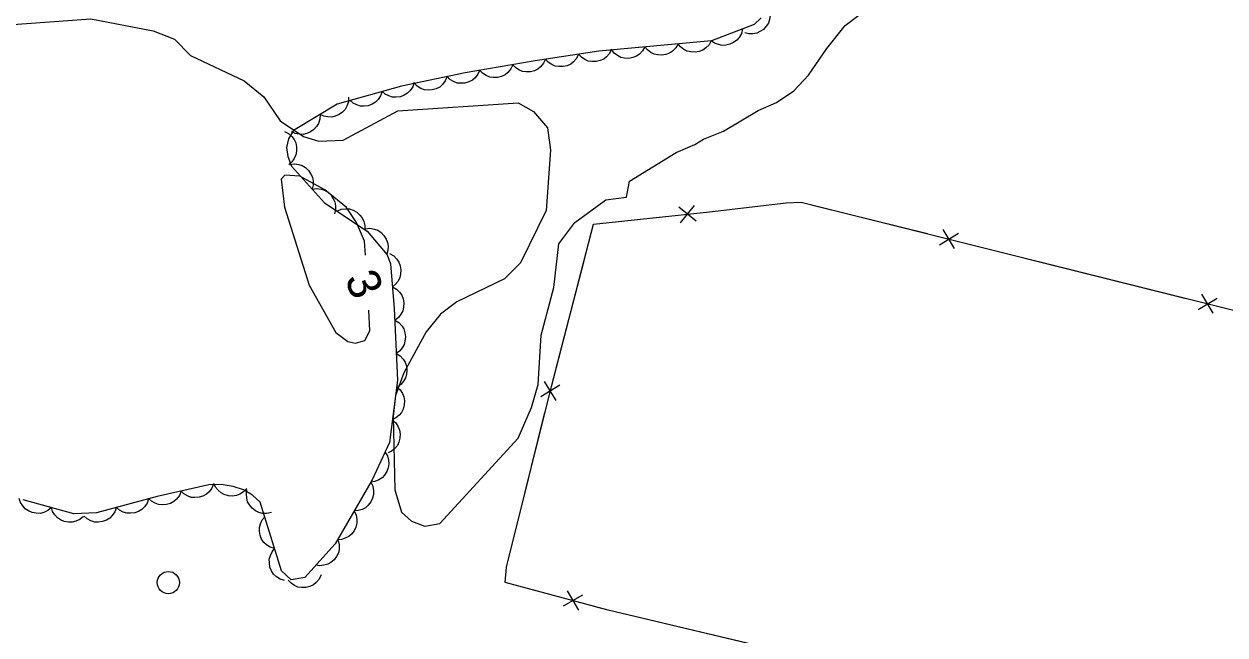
# Model space of a CAD drawing. Extents: x 336540 to 340074, y 5572036 to 5573747.
# Drawn here: x 338036.8 to 338144.9, y 5572555.8 to 5572610.7 of the extents above; entities that cross this region are included whole.
import ezdxf

# ---------------------------------------------------------------- set-up
doc = ezdxf.new("R2010")
doc.units = 0
for name, color, linetype in [('Niveau 2', 7, 'Continuous'), ('Niveau 36', 7, 'Continuous'), ('Niveau 37', 7, 'Continuous'), ('Niveau 44', 7, 'Continuous')]:
    doc.layers.add(name, color=color, linetype=linetype)

msp = doc.modelspace()

# ---------------------------------------------------------------- linework, layer by layer
at = {"layer": 'Niveau 2'}
for points in [[(338051.82, 5572607.91), (338056.67, 5572605.61), (338058.42, 5572604.18), (338059.9, 5572602.04), (338062.01, 5572600.62), (338063.38, 5572600.19), (338065.57, 5572600.29), (338070.5, 5572602.93), (338081.31, 5572603.66), (338082.7, 5572602.88), (338083.95, 5572601.41), (338084.24, 5572599.4), (338083.83, 5572593.96), (338081.53, 5572589.25), (338080.08, 5572587.81), (338075.79, 5572585.74), (338074.32, 5572584.63), (338073.04, 5572583.04), (338071.04, 5572579.37), (338070.29, 5572577.31), (338070.06, 5572575.43), (338070.22, 5572568.83), (338070.82, 5572566.81), (338071.73, 5572566.01), (338072.92, 5572565.57), (338074.26, 5572565.79), (338081.33, 5572573.47), (338082.53, 5572576.24), (338083.11, 5572578.3), (338083.39, 5572582.74), (338084.53, 5572587.04), (338084.99, 5572590.95), (338086.41, 5572592.89), (338089.2, 5572594.91), (338091.05, 5572595.16), (338091.32, 5572596.6), (338095.54, 5572599.19), (338097.22, 5572599.9), (338098, 5572600.37), (338099.78, 5572601.09), (338102.9, 5572602.97), (338104.57, 5572603.69), (338106.13, 5572604.74), (338107.45, 5572606.13), (338109.09, 5572608.54), (338110.73, 5572610.61), (338114.18, 5572613.24)], [(338025.92, 5572611.16), (338033.73, 5572610.54), (338042.85, 5572611.19), (338048.48, 5572610.11), (338050.38, 5572609.36), (338051.82, 5572607.91)], [(338067.58, 5572589.94), (338067.5, 5572591.2), (338066.78, 5572592.89), (338065.87, 5572594.22), (338063.93, 5572595.81), (338061.68, 5572597.06), (338060.31, 5572597.15), (338059.99, 5572596.79), (338060.3, 5572594.27), (338062.52, 5572587.25), (338064.92, 5572582.98), (338065.99, 5572582.18), (338066.68, 5572582.04), (338067.51, 5572582.26), (338067.96, 5572583.13), (338067.87, 5572584.98)]]:
    msp.add_lwpolyline(points, dxfattribs=at)
at = {"layer": 'Niveau 36'}
msp.add_circle((338049.84, 5572560.49), 1, dxfattribs=at)
at = {"layer": 'Niveau 37'}
for p, q in [((338097.33, 5572592.99), (338095.77, 5572594.25)), ((338095.92, 5572592.84), (338097.18, 5572594.4)), ((338119.22, 5572590.88), (338120.93, 5572591.91)), ((338120.59, 5572590.53), (338119.56, 5572592.25)), ((338142.5, 5572585.05), (338144.22, 5572586.08)), ((338143.87, 5572584.71), (338142.84, 5572586.43)), ((338084.73, 5572576.86), (338083.69, 5572578.58)), ((338085.07, 5572578.24), (338083.35, 5572577.2)), ((338087.1, 5572559.37), (338085.37, 5572558.37)), ((338085.73, 5572559.74), (338086.73, 5572558))]:
    msp.add_line(p, q, dxfattribs=at)
for points in [[(338178.61, 5572553.75), (338175.06, 5572537.83), (338174.57, 5572537.29), (338174.07, 5572537.26), (338116.08, 5572551.54), (338112.83, 5572552.43), (338089.41, 5572558.02), (338080.16, 5572560.49), (338080.28, 5572561.86), (338084.31, 5572578.13), (338088.09, 5572592.72), (338098.53, 5572593.83), (338105.43, 5572594.66), (338106.77, 5572594.72), (338149.54, 5572584.02), (338152.79, 5572583.15), (338166.12, 5572579.99), (338167.5, 5572579.55), (338173.45, 5572575.05), (338176.24, 5572573.14), (338182, 5572568.99), (338182.21, 5572568.32), (338178.61, 5572553.75)], [(338098.54, 5572593.83), (338105.43, 5572594.66), (338106.77, 5572594.72), (338108.44, 5572594.3)], [(338108.44, 5572594.3), (338118.14, 5572591.88)], [(338087.21, 5572589.34), (338088.09, 5572592.72), (338094.56, 5572593.41)], [(338122.02, 5572590.91), (338131.72, 5572588.48)], [(338084.71, 5572579.66), (338087.21, 5572589.34)], [(338131.72, 5572588.48), (338141.42, 5572586.05)], [(338081.32, 5572566.07), (338083.73, 5572575.78)], [(338084.3, 5572559.38), (338080.16, 5572560.49), (338080.28, 5572561.86), (338081.32, 5572566.07)], [(338097.88, 5572556), (338089.41, 5572558.02), (338088.16, 5572558.35)], [(338107.61, 5572553.68), (338097.88, 5572556)]]:
    msp.add_lwpolyline(points, dxfattribs=at)
at = {"layer": 'Niveau 44'}
for points in [[(338103.19, 5572611.28), (338102.54, 5572610.69), (338098.7, 5572609.23), (338088.56, 5572608.29), (338082.85, 5572607.42), (338076.56, 5572606.33), (338070.83, 5572605.16), (338065.04, 5572603.54), (338061.1, 5572601.15), (338060.64, 5572600.41), (338060.48, 5572599.64), (338060.59, 5572598.82), (338060.91, 5572597.94), (338063.89, 5572594.66), (338067.73, 5572592.11), (338069.54, 5572589.98), (338069.83, 5572589.15), (338070.17, 5572585.15), (338070.45, 5572578.69), (338069.73, 5572573.1), (338068.18, 5572569.74), (338064.84, 5572563.97), (338062.12, 5572560.94), (338060.89, 5572560.75), (338060.03, 5572561.53), (338058.09, 5572567.73), (338057.42, 5572568.35), (338056.61, 5572568.82), (338055.66, 5572569.14), (338054.59, 5572569.3), (338053.48, 5572569.27), (338048.83, 5572568.23), (338043.38, 5572566.75), (338041.33, 5572566.67), (338036.78, 5572567.94)], [(338103.93, 5572611.95), (338103.99, 5572611.54), (338103.93, 5572611.14), (338103.84, 5572610.82), (338103.64, 5572610.53), (338103.39, 5572610.25), (338103.07, 5572610.05), (338102.78, 5572609.9), (338102.43, 5572609.85), (338102.06, 5572609.85), (338101.71, 5572609.94)], [(338101.49, 5572610.29), (338101.4, 5572609.89), (338101.19, 5572609.53), (338100.99, 5572609.27), (338100.7, 5572609.07), (338100.37, 5572608.91), (338100, 5572608.83), (338099.67, 5572608.8), (338099.33, 5572608.88), (338098.98, 5572609.02), (338098.69, 5572609.23)], [(338095.7, 5572608.95), (338095.5, 5572608.59), (338095.21, 5572608.3), (338094.94, 5572608.1), (338094.61, 5572607.98), (338094.25, 5572607.92), (338093.87, 5572607.95), (338093.55, 5572608.01), (338093.24, 5572608.17), (338092.94, 5572608.4), (338092.71, 5572608.68)], [(338098.69, 5572609.23), (338098.49, 5572608.86), (338098.2, 5572608.58), (338097.93, 5572608.38), (338097.6, 5572608.26), (338097.24, 5572608.19), (338096.85, 5572608.22), (338096.53, 5572608.28), (338096.22, 5572608.45), (338095.93, 5572608.67), (338095.7, 5572608.95)], [(338086.75, 5572608.01), (338086.57, 5572607.64), (338086.3, 5572607.34), (338086.05, 5572607.12), (338085.72, 5572606.98), (338085.36, 5572606.9), (338084.98, 5572606.9), (338084.66, 5572606.94), (338084.34, 5572607.09), (338084.03, 5572607.3), (338083.79, 5572607.56)], [(338089.72, 5572608.47), (338089.54, 5572608.09), (338089.26, 5572607.79), (338089.01, 5572607.58), (338088.69, 5572607.44), (338088.33, 5572607.35), (338087.95, 5572607.36), (338087.62, 5572607.39), (338087.3, 5572607.54), (338087, 5572607.75), (338086.75, 5572608.01)], [(338092.71, 5572608.68), (338092.51, 5572608.31), (338092.22, 5572608.02), (338091.96, 5572607.83), (338091.63, 5572607.71), (338091.26, 5572607.64), (338090.88, 5572607.67), (338090.56, 5572607.73), (338090.25, 5572607.89), (338089.95, 5572608.12), (338089.73, 5572608.4)], [(338077.86, 5572606.6), (338077.7, 5572606.21), (338077.45, 5572605.9), (338077.2, 5572605.67), (338076.89, 5572605.52), (338076.53, 5572605.41), (338076.15, 5572605.4), (338075.83, 5572605.42), (338075.5, 5572605.55), (338075.18, 5572605.74), (338074.92, 5572606)], [(338080.83, 5572607.07), (338080.66, 5572606.69), (338080.39, 5572606.38), (338080.14, 5572606.16), (338079.82, 5572606.02), (338079.46, 5572605.92), (338079.08, 5572605.92), (338078.76, 5572605.96), (338078.43, 5572606.1), (338078.12, 5572606.3), (338077.87, 5572606.56)], [(338083.78, 5572607.58), (338083.61, 5572607.2), (338083.34, 5572606.89), (338083.1, 5572606.68), (338082.78, 5572606.53), (338082.42, 5572606.44), (338082.04, 5572606.43), (338081.71, 5572606.47), (338081.39, 5572606.61), (338081.08, 5572606.81), (338080.83, 5572607.07)], [(338071.97, 5572605.48), (338071.83, 5572605.08), (338071.6, 5572604.75), (338071.37, 5572604.51), (338071.07, 5572604.33), (338070.72, 5572604.2), (338070.34, 5572604.16), (338070.02, 5572604.16), (338069.68, 5572604.27), (338069.35, 5572604.44), (338069.08, 5572604.67)], [(338074.92, 5572606), (338074.76, 5572605.61), (338074.51, 5572605.3), (338074.26, 5572605.07), (338073.95, 5572604.92), (338073.59, 5572604.81), (338073.21, 5572604.8), (338072.89, 5572604.82), (338072.56, 5572604.95), (338072.24, 5572605.14), (338071.99, 5572605.4)], [(338069.08, 5572604.67), (338068.94, 5572604.27), (338068.71, 5572603.94), (338068.48, 5572603.7), (338068.18, 5572603.52), (338067.83, 5572603.39), (338067.45, 5572603.35), (338067.13, 5572603.35), (338066.79, 5572603.46), (338066.46, 5572603.63), (338066.19, 5572603.86)], [(338066.06, 5572604.16), (338066.04, 5572603.74), (338065.9, 5572603.36), (338065.75, 5572603.06), (338065.5, 5572602.81), (338065.21, 5572602.59), (338064.85, 5572602.45), (338064.54, 5572602.36), (338064.18, 5572602.38), (338063.82, 5572602.45), (338063.49, 5572602.6)], [(338063.49, 5572602.6), (338063.47, 5572602.18), (338063.34, 5572601.8), (338063.18, 5572601.51), (338062.94, 5572601.26), (338062.64, 5572601.04), (338062.29, 5572600.9), (338061.97, 5572600.81), (338061.62, 5572600.82), (338061.26, 5572600.9), (338060.93, 5572601.05)], [(338060.29, 5572601.08), (338060.66, 5572600.9), (338060.96, 5572600.62), (338061.16, 5572600.36), (338061.3, 5572600.04), (338061.38, 5572599.68), (338061.37, 5572599.29), (338061.32, 5572598.97), (338061.17, 5572598.65), (338060.95, 5572598.35), (338060.69, 5572598.11)], [(338060.76, 5572598.1), (338061.17, 5572598.16), (338061.58, 5572598.1), (338061.89, 5572598.01), (338062.19, 5572597.82), (338062.46, 5572597.57), (338062.67, 5572597.24), (338062.81, 5572596.95), (338062.87, 5572596.6), (338062.86, 5572596.23), (338062.78, 5572595.88)], [(338062.78, 5572595.88), (338063.19, 5572595.94), (338063.59, 5572595.88), (338063.91, 5572595.79), (338064.21, 5572595.6), (338064.48, 5572595.35), (338064.68, 5572595.02), (338064.83, 5572594.73), (338064.88, 5572594.38), (338064.88, 5572594.01), (338064.8, 5572593.66)], [(338065.01, 5572593.91), (338065.4, 5572594.07), (338065.8, 5572594.11), (338066.13, 5572594.1), (338066.47, 5572593.99), (338066.79, 5572593.81), (338067.07, 5572593.55), (338067.28, 5572593.3), (338067.42, 5572592.98), (338067.51, 5572592.62), (338067.51, 5572592.26)], [(338067.56, 5572592.31), (338067.98, 5572592.36), (338068.38, 5572592.28), (338068.69, 5572592.18), (338068.98, 5572591.98), (338069.24, 5572591.72), (338069.44, 5572591.39), (338069.57, 5572591.09), (338069.61, 5572590.74), (338069.6, 5572590.37), (338069.5, 5572590.02)], [(338069.75, 5572590.08), (338070.12, 5572589.88), (338070.4, 5572589.59), (338070.59, 5572589.32), (338070.71, 5572588.99), (338070.77, 5572588.62), (338070.74, 5572588.24), (338070.68, 5572587.92), (338070.51, 5572587.61), (338070.28, 5572587.32), (338070, 5572587.09)], [(338070, 5572587.09), (338070.37, 5572586.89), (338070.65, 5572586.6), (338070.85, 5572586.33), (338070.96, 5572586), (338071.03, 5572585.64), (338071, 5572585.25), (338070.94, 5572584.93), (338070.77, 5572584.62), (338070.54, 5572584.33), (338070.26, 5572584.1)], [(338070.22, 5572584.1), (338070.57, 5572583.88), (338070.84, 5572583.58), (338071.02, 5572583.3), (338071.13, 5572582.97), (338071.18, 5572582.6), (338071.13, 5572582.22), (338071.06, 5572581.9), (338070.87, 5572581.6), (338070.63, 5572581.32), (338070.35, 5572581.1)], [(338070.35, 5572581.1), (338070.7, 5572580.89), (338070.97, 5572580.58), (338071.15, 5572580.31), (338071.26, 5572579.97), (338071.31, 5572579.61), (338071.26, 5572579.22), (338071.19, 5572578.91), (338071, 5572578.61), (338070.76, 5572578.32), (338070.48, 5572578.11)], [(338070.38, 5572578.11), (338070.69, 5572577.84), (338070.9, 5572577.49), (338071.04, 5572577.19), (338071.08, 5572576.84), (338071.07, 5572576.47), (338070.96, 5572576.1), (338070.83, 5572575.8), (338070.6, 5572575.54), (338070.31, 5572575.3), (338069.99, 5572575.14)], [(338069.99, 5572575.14), (338070.31, 5572574.86), (338070.52, 5572574.51), (338070.65, 5572574.21), (338070.7, 5572573.86), (338070.68, 5572573.49), (338070.57, 5572573.13), (338070.45, 5572572.83), (338070.22, 5572572.56), (338069.93, 5572572.32), (338069.61, 5572572.16)], [(338069.33, 5572572.24), (338069.55, 5572571.88), (338069.65, 5572571.49), (338069.69, 5572571.16), (338069.63, 5572570.81), (338069.5, 5572570.47), (338069.29, 5572570.15), (338069.07, 5572569.9), (338068.77, 5572569.72), (338068.43, 5572569.57), (338068.08, 5572569.52)], [(338053.91, 5572569.37), (338053.76, 5572568.98), (338053.5, 5572568.66), (338053.26, 5572568.43), (338052.95, 5572568.27), (338052.6, 5572568.16), (338052.22, 5572568.14), (338051.89, 5572568.15), (338051.56, 5572568.28), (338051.24, 5572568.46), (338050.98, 5572568.71)], [(338056.89, 5572568.96), (338056.61, 5572568.65), (338056.26, 5572568.44), (338055.96, 5572568.31), (338055.61, 5572568.27), (338055.24, 5572568.3), (338054.87, 5572568.42), (338054.58, 5572568.55), (338054.31, 5572568.79), (338054.08, 5572569.07), (338053.93, 5572569.4)], [(338059.11, 5572566.78), (338058.71, 5572566.69), (338058.3, 5572566.71), (338057.98, 5572566.78), (338057.67, 5572566.94), (338057.37, 5572567.17), (338057.14, 5572567.47), (338056.97, 5572567.75), (338056.89, 5572568.09), (338056.86, 5572568.46), (338056.91, 5572568.82)], [(338068.06, 5572569.53), (338068.24, 5572569.15), (338068.3, 5572568.75), (338068.31, 5572568.42), (338068.22, 5572568.08), (338068.06, 5572567.75), (338067.82, 5572567.45), (338067.58, 5572567.22), (338067.27, 5572567.07), (338066.91, 5572566.96), (338066.55, 5572566.93)], [(338039.31, 5572567.23), (338038.99, 5572566.96), (338038.62, 5572566.8), (338038.3, 5572566.71), (338037.95, 5572566.72), (338037.59, 5572566.78), (338037.24, 5572566.95), (338036.96, 5572567.12), (338036.73, 5572567.38), (338036.53, 5572567.7), (338036.42, 5572568.04)], [(338048.06, 5572568.02), (338047.93, 5572567.63), (338047.69, 5572567.3), (338047.46, 5572567.06), (338047.16, 5572566.88), (338046.81, 5572566.75), (338046.43, 5572566.72), (338046.1, 5572566.72), (338045.77, 5572566.83), (338045.44, 5572567), (338045.17, 5572567.24)], [(338050.98, 5572568.71), (338050.83, 5572568.32), (338050.57, 5572568), (338050.34, 5572567.77), (338050.03, 5572567.61), (338049.67, 5572567.5), (338049.29, 5572567.48), (338048.96, 5572567.5), (338048.64, 5572567.62), (338048.31, 5572567.81), (338048.05, 5572568.06)], [(338042.2, 5572566.43), (338041.88, 5572566.16), (338041.51, 5572566), (338041.19, 5572565.91), (338040.84, 5572565.91), (338040.47, 5572565.98), (338040.13, 5572566.14), (338039.85, 5572566.31), (338039.62, 5572566.58), (338039.42, 5572566.89), (338039.31, 5572567.23)], [(338045.17, 5572567.24), (338045.03, 5572566.84), (338044.79, 5572566.51), (338044.57, 5572566.27), (338044.26, 5572566.09), (338043.91, 5572565.97), (338043.53, 5572565.93), (338043.21, 5572565.93), (338042.87, 5572566.04), (338042.54, 5572566.21), (338042.27, 5572566.45)], [(338066.55, 5572566.93), (338066.74, 5572566.55), (338066.8, 5572566.15), (338066.81, 5572565.82), (338066.71, 5572565.48), (338066.56, 5572565.15), (338066.31, 5572564.85), (338066.08, 5572564.63), (338065.76, 5572564.47), (338065.41, 5572564.36), (338065.05, 5572564.33)], [(338059.4, 5572563.54), (338059, 5572563.66), (338058.66, 5572563.88), (338058.42, 5572564.1), (338058.23, 5572564.4), (338058.09, 5572564.74), (338058.04, 5572565.12), (338058.03, 5572565.44), (338058.12, 5572565.78), (338058.28, 5572566.12), (338058.51, 5572566.4)], [(338060.3, 5572560.67), (338059.9, 5572560.79), (338059.56, 5572561.02), (338059.31, 5572561.24), (338059.12, 5572561.53), (338058.98, 5572561.88), (338058.93, 5572562.26), (338058.92, 5572562.58), (338059.02, 5572562.92), (338059.18, 5572563.25), (338059.4, 5572563.54)], [(338065.12, 5572564.28), (338065.22, 5572563.88), (338065.2, 5572563.47), (338065.14, 5572563.15), (338064.98, 5572562.83), (338064.76, 5572562.54), (338064.46, 5572562.3), (338064.18, 5572562.13), (338063.84, 5572562.04), (338063.47, 5572562), (338063.12, 5572562.05)], [(338063.59, 5572561.17), (338063.42, 5572560.79), (338063.14, 5572560.49), (338062.89, 5572560.28), (338062.57, 5572560.14), (338062.21, 5572560.05), (338061.83, 5572560.05), (338061.5, 5572560.09), (338061.18, 5572560.24), (338060.88, 5572560.45), (338060.63, 5572560.71)]]:
    msp.add_lwpolyline(points, dxfattribs=at)

# ---------------------------------------------------------------- texts
at = {"layer": 'Niveau 2'}
msp.add_text('3', height=3, rotation=292.129, dxfattribs=at).set_placement((338065.67, 5572587.84))

doc.saveas('drawing.dxf')
